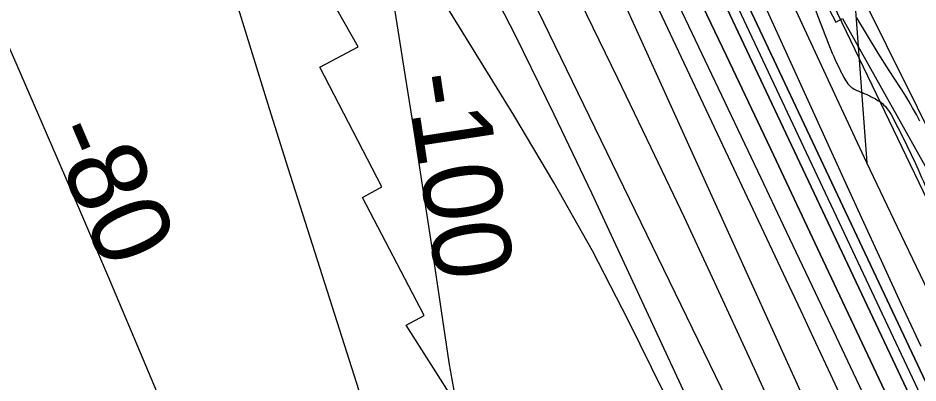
# Model space of a CAD drawing. Extents: x 3684037 to 3722149, y 433263 to 459021.
# Drawn here: x 3707952 to 3708903, y 446998 to 447384 of the extents above; entities that cross this region are included whole.
import ezdxf

# ---------------------------------------------------------------- set-up
doc = ezdxf.new("R2010")
doc.units = 0
for name, color, linetype in [('V-RIVR-EDGE', 7, 'Continuous'), ('V-RRAP-FSHR', 7, 'Continuous'), ('V-RRAP-RVMT', 7, 'Continuous'), ('V-SITE-VEGE', 7, 'Continuous'), ('V-TOPO-DPTH', 7, 'Continuous'), ('V-TOPO-MAJR', 7, 'Continuous'), ('V-TOPO-MAJR-IDEN', 7, 'Continuous'), ('V-TOPO-MINR', 7, 'Continuous'), ('V-TOPO-MINR-IDEN', 7, 'Continuous'), ('V-TOPO-WATR', 7, 'Continuous')]:
    doc.layers.add(name, color=color, linetype=linetype)

msp = doc.modelspace()

# ---------------------------------------------------------------- linework, layer by layer
at = {"layer": 'V-RIVR-EDGE'}
for points in [[(3707057.63, 450460), (3707081.52, 450431), (3707105.39, 450392.51), (3707125.2, 450359), (3707163.49, 450300.12), (3707183.76, 450270.23), (3707206.7, 450223.15), (3707227.4, 450181.5), (3707252.17, 450142.1), (3707265.67, 450117.2), (3707275.12, 450098.64), (3707318.38, 450037.94), (3707353.07, 449985.41), (3707385.06, 449939.66), (3707406.23, 449908.41), (3707430.1, 449871.27), (3707455.78, 449833.68), (3707495.45, 449785.2), (3707517.08, 449753.49), (3707534.2, 449727.23), (3707562.13, 449687.82), (3707582.83, 449647.07), (3707592.72, 449623.99), (3707603.99, 449607.68), (3707632.37, 449565.11), (3707692.27, 449470.46), (3707727.83, 449403.91), (3707751.67, 449355.47), (3707768.33, 449325.13), (3707817.4, 449240), (3707854.79, 449182.03), (3707880.91, 449141.73), (3707898.94, 449116.36), (3707960.23, 449034.82), (3707990.86, 448990.44), (3708021.04, 448942.43), (3708046.24, 448893.54), (3708087.2, 448819.73), (3708107.48, 448788.94), (3708130.45, 448754.06), (3708144.4, 448727.8), (3708155.18, 448700.19), (3708176.37, 448674.82), (3708204.31, 448634.06), (3708224.57, 448599.19), (3708242.58, 448567.5), (3708259.67, 448533.09), (3708300.54, 448421.76), (3708313.13, 448390.98), (3708333.36, 448345.26), (3708350.46, 448310.4), (3708400.43, 448222.56), (3708436, 448162.79), (3708462.58, 448121.12), (3708493.64, 448064.07), (3708520.62, 448004.32), (3708547.17, 447952.26), (3708560.65, 447921.03), (3708599.29, 447820.1), (3708618.62, 447774.38), (3708636.6, 447732.29), (3708686.04, 447611.44), (3708708.97, 447557.58), (3708728.76, 447517.74), (3708790.87, 447400.93), (3708813.79, 447342.99), (3708823.69, 447322.62), (3708832.7, 447310.39), (3708843.99, 447304.94), (3708854.83, 447299.94), (3708866.57, 447292.22), (3708878.28, 447274.56), (3708903.02, 447223.86), (3708928.62, 447154.16), (3708946.56, 447092.62), (3708972.63, 447032.42), (3709004.55, 446957.28), (3709022.09, 446919.26), (3709036.9, 446872.65), (3709065.65, 446798.42), (3709084.55, 446762.2), (3709116.06, 446705.15), (3709133.17, 446676.17), (3709190.81, 446579.27), (3709228.65, 446520.4), (3709242.18, 446506.8), (3709273.72, 446461.5), (3709296.22, 446418.04), (3709323.65, 446357.84), (3709346.13, 446307.14), (3709405.05, 446179.94), (3709417.62, 446143.28), (3709426.98, 446089), (3709431.45, 446069.09), (3709442.24, 446043.29), (3709459.81, 446017.93), (3709485.03, 445975.81), (3709516.54, 445917.41), (3709528.22, 445886.18), (3709547.07, 445830.07), (3709579.84, 445736.39), (3709592.41, 445699.28), (3709614.43, 445642.25), (3709638.73, 445596.07), (3709660.32, 445552.16), (3709689.1, 445487.43), (3709716.1, 445435.36), (3709727.8, 445413.18), (3709766.95, 445336.67), (3709796.19, 445272.84), (3709817.77, 445223.5), (3709885.21, 445070.05), (3709914.01, 445011.65), (3709955.32, 444895.8), (3709967.01, 444870), (3709990.89, 444833.77), (3710021.5, 444778.98), (3710062.05, 444721.45), (3710099, 444671.17), (3710125.54, 444614.59), (3710149.37, 444558.91), (3710206.48, 444434.88), (3710232.57, 444377.84), (3710255.95, 444325.79), (3710301.83, 444226.65), (3710336.44, 444144.73), (3710353.07, 444103.09), (3710397.08, 443983.15), (3710422.25, 443922.96), (3710475.81, 443823.35), (3710506.44, 443776.25), (3710521.29, 443745.01), (3710531.13, 443701.58), (3710571.1, 443591.61), (3710592.23, 443543.17), (3710610.23, 443506.96), (3710643.1, 443453.52), (3710685.41, 443374.74), (3710721.42, 443310.44), (3710726.82, 443298.22), (3710725.87, 443280.14), (3710724.91, 443258.89), (3710728.49, 443241.7), (3710736.59, 443228.11), (3710746.51, 443216.79), (3710761.87, 443209.97), (3710784.47, 443208.1), (3710799.86, 443212.58), (3710819.78, 443223.39), (3710828.83, 443224.27), (3710831.98, 443222), (3710845.47, 443189.86), (3710847.7, 443178.55), (3710844.52, 443169.52), (3710837.71, 443158.23), (3710824.1, 443142.44), (3710796, 443115.83), (3710790.11, 443110.87), (3710787.84, 443107.71), (3710786.47, 443099.58), (3710789.13, 443080.58), (3710800.82, 443053.87), (3710807.11, 443036.22), (3710810.72, 443032.6), (3710815.22, 443023.09), (3710815.19, 443014.5), (3710814.27, 443006.82), (3710817.86, 442996.41), (3710822.81, 442987.35), (3710832.3, 442981.9), (3710839.97, 442976.46), (3710855.3, 442958.33), (3710863.4, 442945.65), (3710869.69, 442927.55), (3710881.85, 442907.17)], [(3705459.26, 448025.43), (3705478.18, 447991.02), (3705490.65, 447962.68), (3705497.89, 447946.89), (3705515.2, 447915.31), (3705550.22, 447853.76), (3705577.2, 447806.38), (3705592.09, 447777.23), (3705613.01, 447735.52), (3705627.09, 447702.74), (3705648.41, 447660.63), (3705670.94, 447613.26), (3705688.64, 447575.61), (3705703.12, 447542.82), (3705728.05, 447487.77), (3705750.16, 447433.12), (3705764.23, 447399.52), (3705787.56, 447350.54), (3705800.43, 447321.8), (3705823.77, 447277.66), (3705853.13, 447212.89), (3705867.2, 447179.7), (3705884.51, 447148.52), (3705906.22, 447095.49), (3705936, 447039.61), (3705952.47, 446996.31), (3705954.47, 446986.6), (3705964.51, 446959.07), (3705978.19, 446928.31), (3706001.93, 446883.77), (3706017.22, 446850.17), (3706031.3, 446824.25), (3706060.3, 446774.85), (3706084.87, 446736.78), (3706095.75, 446723.41), (3706096.15, 446720.17), (3706091.28, 446714.52), (3706089.66, 446713.31), (3706090.46, 446708.86), (3706096.11, 446705.61), (3706102.98, 446703.57), (3706108.63, 446696.69), (3706116.28, 446683.32), (3706129.96, 446657.01), (3706163.36, 446591.82), (3706169.39, 446575.63), (3706187.09, 446537.58), (3706212.81, 446473.62), (3706230.09, 446432.33), (3706247.4, 446398.32), (3706265.12, 446371.19), (3706278.81, 446345.27), (3706293.68, 446309.65), (3706314.59, 446262.29), (3706333.51, 446225.85), (3706356.04, 446180.1), (3706380.19, 446133.54), (3706396.28, 446102.36), (3706412.79, 446074.82), (3706429.69, 446038.79), (3706446.98, 445997.91), (3706455.38, 445962.3), (3706478.24, 445886.22), (3706492.71, 445852.22), (3706510.4, 445809.72), (3706528.1, 445771.66), (3706558.26, 445705.27), (3706582.81, 445657.09), (3706597.69, 445624.3), (3706628.26, 445558.31), (3706659.61, 445483.02), (3706677.69, 445432.84), (3706696.97, 445381.03), (3706750.05, 445262.42), (3706782.63, 445193.19), (3706806.77, 445141.78), (3706827.68, 445093.6), (3706850.97, 445029.25), (3706864.2, 444984.33), (3706871.8, 444949.54), (3706889.46, 444896.93), (3706899.9, 444865.77), (3706912.35, 444832.17), (3706928.85, 444798.16), (3706942.54, 444773.46), (3706966.27, 444725.28), (3706990.42, 444679.53), (3707016.98, 444624.47), (3707033.86, 444586.01), (3707080.51, 444481.98), (3707095.38, 444444.74), (3707112.27, 444405.07), (3707123.13, 444381.18), (3707171.39, 444273.5), (3707203.15, 444200.64), (3707218.02, 444163.8), (3707250.2, 444096.19), (3707257.43, 444074.34), (3707269.88, 444041.55), (3707288.36, 443990.56), (3707304.03, 443950.08), (3707342.97, 443837.97), (3707365.86, 443772.01), (3707378.69, 443728.71), (3707379.87, 443714.15), (3707381.06, 443702.82), (3707387.47, 443682.18), (3707398.33, 443657.08), (3707418.05, 443619.03), (3707438.98, 443578.54), (3707454.25, 443542.11), (3707473.14, 443492.73), (3707483.18, 443464.39), (3707531.06, 443368.04), (3707542.73, 443344.96), (3707550.76, 443323.91), (3707556.78, 443302.46), (3707556.76, 443297.61), (3707558.76, 443289.12), (3707568.43, 443273.32), (3707583.72, 443244.57), (3707593.78, 443221.9), (3707598.21, 443213.4), (3707609.51, 443204.88), (3707611.91, 443195.17), (3707611.87, 443180.61), (3707615.48, 443168.07), (3707621.91, 443150.26), (3707634.38, 443126.78), (3707648.07, 443102.08), (3707655.3, 443081.84), (3707660.54, 443073.33), (3707674.23, 443051.47), (3707678.64, 443034.07), (3707682.63, 443015.46), (3707689.47, 442998.45), (3707701.92, 442964.46), (3707713.96, 442928.44), (3707721.18, 442903.35), (3707726.4, 442888.78), (3707738.08, 442871.77), (3707743.71, 442857.2), (3707744.49, 442845.06), (3707747.27, 442826.05), (3707753.71, 442815.52), (3707762.98, 442801.35), (3707770.21, 442783.94), (3707772.59, 442762.1), (3707776.17, 442738.23), (3707779.76, 442720.03), (3707786.59, 442702.62), (3707805.5, 442663.35), (3707822.8, 442627.32), (3707832.03, 442599.39), (3707839.25, 442573.9), (3707845.68, 442561.35), (3707852.54, 442552.44), (3707860.19, 442541.9), (3707869.47, 442530.56), (3707886.39, 442507.87), (3707898.86, 442479.94), (3707916.14, 442434.61), (3707928.58, 442395.76), (3707943.44, 442356.5), (3707965.58, 442316.41), (3707989.73, 442269.04), (3708009.84, 442227.74), (3708024.72, 442192.53), (3708061.32, 442114.39), (3708074.2, 442088.48), (3708094.31, 442045.57), (3708116.02, 441996.58), (3708126.06, 441968.25), (3708137.69, 441927.79), (3708147.33, 441899.46), (3708157.76, 441868.3), (3708179.06, 441812.44), (3708203.96, 441746.87), (3708227.69, 441693.84), (3708249.81, 441646.07), (3708265.1, 441615.3), (3708271.52, 441595.87), (3708278.37, 441582.11), (3708308.11, 441508.44), (3708330.63, 441457.84), (3708349.91, 441405.22), (3708369.56, 441340.07), (3708384.01, 441295.55), (3708395.26, 441268.43), (3708411.76, 441234.83), (3708423.42, 441209.33), (3708441.12, 441169.65), (3708458.42, 441135.24), (3708469.27, 441110.55), (3708475.29, 441089.1), (3708486.95, 441061.57), (3708507.06, 441017.45), (3708523.54, 440978.59), (3708539.2, 440935.69), (3708564.14, 440883.06), (3708587.09, 440841.35), (3708595.14, 440826.77), (3708600.35, 440809.37), (3708606.75, 440778.22), (3708615.59, 440755.15), (3708636.86, 440692.01), (3708652.92, 440644.26), (3708673.41, 440592.04), (3708688.69, 440554.4), (3708705.96, 440506.64), (3708725.66, 440462.92), (3708743.35, 440422.44), (3708759.44, 440387.62), (3708800.05, 440293.31), (3708820.96, 440246.35), (3708835.03, 440211.54), (3708849.1, 440180.36), (3708876.06, 440124.9), (3708892.16, 440093.72), (3708912.28, 440054.85), (3708922.33, 440030.97), (3708931.96, 439999.81), (3708939.18, 439978.77), (3708948.02, 439954.08), (3708952.41, 439931.83), (3708956, 439911.6), (3708960.02, 439899.46), (3708969.65, 439870.32), (3708986.94, 439829.84), (3708999.38, 439794.22), (3709014.65, 439755.37), (3709034.75, 439705.18), (3709046.8, 439671.58), (3709063.28, 439633.13), (3709075.77, 439614.5), (3709093.1, 439592.62), (3709106, 439574.39), (3709121.71, 439548.87), (3709151.47, 439484.1), (3709171.6, 439447.25), (3709197.38, 439407.56), (3709211.05, 439376.8), (3709222.31, 439350.08), (3709240.4, 439308.79), (3709252.87, 439281.67), (3709266.15, 439254.94), (3709270.98, 439245.63), (3709296.34, 439199.88), (3709313.22, 439158.99), (3709331.31, 439114.87), (3709341.34, 439082.5), (3709360.25, 439046.46), (3709378.76, 439008.81), (3709407.72, 438944.44), (3709416.41, 438923.63)]]:
    msp.add_spline(points, degree=3, dxfattribs=at)
at = {"layer": 'V-RRAP-FSHR'}
msp.add_lwpolyline([(3707624.76, 449637.77), (3707908.99, 449179.32), (3708101.3, 448897.41), (3708375.31, 448394.3), (3708614.65, 447886.39), (3708740.16, 447614.84), (3709095.8, 446900.38), (3709408.48, 446257.97), (3709470.12, 446119.79), (3709595.23, 445832.35), (3709740.04, 445461.92), (3709924.35, 445054.77), (3710182.26, 444571.23), (3710449.88, 443948.54)], dxfattribs=at)
at = {"layer": 'V-RRAP-RVMT'}
for p, q in [((3708691.44, 447615.11), (3708816.01, 447379.33)), ((3708311.23, 447353.37), (3708281.69, 447405.93)), ((3708816.01, 447379.33), (3708823.16, 447383.32)), ((3708823.16, 447383.32), (3708966.87, 447126.09)), ((3708270.87, 447331.9), (3708311.23, 447353.37)), ((3708336.34, 447205.48), (3708270.87, 447331.9)), ((3708315.94, 447194.29), (3708336.34, 447205.48)), ((3708381, 447069.61), (3708315.94, 447194.29)), ((3708362.12, 447059.42), (3708381, 447069.61)), ((3708444.69, 446929.75), (3708362.12, 447059.42))]:
    msp.add_line(p, q, dxfattribs=at)
at = {"layer": 'V-SITE-VEGE'}
msp.add_lwpolyline([(3708904.94, 447274.66), (3708901.16, 447281.9), (3708897.22, 447289.04), (3708893.09, 447296.08), (3708888.8, 447303.01), (3708884.33, 447309.83), (3708872.52, 447328.15), (3708860.89, 447346.58), (3708849.44, 447365.13), (3708838.18, 447383.8)], dxfattribs=at)
at = {"layer": 'V-TOPO-DPTH'}
for points in [[(3708931.69, 446955.9), (3708534.42, 447798.01), (3708062.33, 448737.74), (3708060.46, 448741.43), (3708058.55, 448745.09), (3708056.61, 448748.74), (3708054.63, 448752.37), (3708038.88, 448780.95), (3708028.91, 448798.8), (3708018.79, 448816.56), (3708008.46, 448834.21), (3707998, 448851.77), (3707976.65, 448887.1), (3707955.43, 448922.28), (3707934.24, 448957.48), (3707913.09, 448992.71), (3707891.98, 449027.96), (3707710.07, 449332.18), (3707678.17, 449385.05)], [(3707678.17, 449385.05), (3707710.07, 449332.18), (3707891.98, 449027.96), (3707913.09, 448992.71), (3707934.24, 448957.48), (3707955.43, 448922.28), (3707976.65, 448887.1), (3707998, 448851.77), (3708008.46, 448834.21), (3708018.79, 448816.56), (3708028.91, 448798.8), (3708038.88, 448780.95), (3708054.63, 448752.37), (3708056.61, 448748.74), (3708058.55, 448745.09), (3708060.46, 448741.43), (3708062.33, 448737.74), (3708534.42, 447798.01), (3708931.69, 446955.9)], [(3708848.95, 447230.91), (3708817.05, 447298.88), (3708785.33, 447366.94), (3708595.86, 447775.8), (3708586.04, 447796.82), (3708576.12, 447817.8), (3708566.06, 447838.71), (3708555.91, 447859.58), (3708411.88, 448153.22), (3708361.18, 448255.76), (3708310.04, 448358.08), (3708258.26, 448460.06), (3708206.03, 448561.83)], [(3708206.03, 448561.83), (3708473.61, 448355.26), (3708673.44, 447899.32), (3708679.93, 447884.73), (3708686.54, 447870.2), (3708693.32, 447855.75), (3708700.21, 447841.34), (3708817.35, 447600.21), (3708821.82, 447594.97), (3708848.95, 447230.91)], [(3708164.37, 448479.71), (3708478.48, 447855.45), (3708495.44, 447821.54), (3708512.31, 447787.59), (3708529.03, 447753.56), (3708545.65, 447719.48), (3708564.96, 447679.65), (3708591.08, 447625.58), (3708617.07, 447571.46), (3708642.89, 447517.24), (3708668.6, 447462.98), (3708902.62, 446966.78)], [(3708164.37, 448479.71), (3708478.48, 447855.45), (3708495.44, 447821.54), (3708512.31, 447787.59), (3708529.03, 447753.56), (3708545.65, 447719.48), (3708564.96, 447679.65), (3708591.08, 447625.58), (3708617.07, 447571.46), (3708642.89, 447517.24), (3708668.6, 447462.98), (3708902.62, 446966.78)], [(3708873.48, 446977.68), (3708799.59, 447134.37), (3708750.06, 447239.12), (3708700.37, 447343.8), (3708650.45, 447448.37), (3708600.37, 447552.86), (3708515.2, 447730.09), (3708503.61, 447754.06), (3708491.95, 447778), (3708480.18, 447801.88), (3708468.34, 447825.73), (3708304.67, 448153.54)], [(3708304.67, 448153.54), (3708468.34, 447825.73), (3708480.18, 447801.88), (3708491.95, 447778), (3708503.61, 447754.06), (3708515.2, 447730.09), (3708600.37, 447552.86), (3708650.45, 447448.37), (3708700.37, 447343.8), (3708750.06, 447239.12), (3708799.59, 447134.37), (3708873.48, 446977.68)], [(3708913.51, 447095.32), (3708881.13, 447163.07), (3708848.95, 447230.91), (3708817.05, 447298.88), (3708785.33, 447366.94), (3708595.86, 447775.8), (3708586.04, 447796.82), (3708576.12, 447817.8), (3708566.06, 447838.71), (3708555.91, 447859.58), (3708411.88, 448153.22)], [(3708844.24, 446988.63), (3708831.54, 447015.56), (3708808.04, 447065.32), (3708784.5, 447115.07), (3708760.9, 447164.79), (3708737.27, 447214.5), (3708486.98, 447740.03), (3708480.01, 447754.56), (3708473.01, 447769.07), (3708465.93, 447783.55), (3708458.81, 447798.01), (3708384.83, 447947.31), (3708340.43, 448036.27), (3708295.67, 448125.06)], [(3708844.24, 446988.63), (3708831.54, 447015.56), (3708808.04, 447065.32), (3708784.5, 447115.07), (3708760.9, 447164.79), (3708737.27, 447214.5), (3708486.98, 447740.03), (3708480.01, 447754.56), (3708473.01, 447769.07), (3708465.93, 447783.55), (3708458.81, 447798.01), (3708384.83, 447947.31), (3708340.43, 448036.27), (3708295.67, 448125.06)]]:
    msp.add_lwpolyline(points, dxfattribs=at)
at = {"layer": 'V-TOPO-MAJR'}
for points in [[(3708826.13, 446973.65), (3708810.64, 447007.18), (3708795.08, 447040.67), (3708779.44, 447074.12), (3708763.73, 447107.54), (3708460.99, 447749.27), (3708458.25, 447755.05), (3708455.49, 447760.82), (3708452.7, 447766.58), (3708449.89, 447772.32), (3708419.47, 447834.13), (3708401.34, 447870.73), (3708383.09, 447907.26), (3708364.64, 447943.69), (3708346.06, 447980.06), (3707979.85, 448692.51)], [(3708633.6, 446989.71), (3708597.07, 447064.19), (3708558.88, 447137.78), (3708518.18, 447210), (3708475.8, 447281.32), (3708378.56, 447438.77), (3708373.7, 447445.04), (3708368.16, 447450.45), (3708361.61, 447454.59), (3708354.39, 447457.87), (3708348.97, 447457.67), (3708344.79, 447456.01), (3708342.47, 447452.16), (3708341.39, 447446.84), (3708359.74, 447330.67), (3708369.41, 447269.02), (3708378.98, 447207.34), (3708388.42, 447145.65), (3708397.77, 447083.94), (3708407.34, 447020.25), (3708412.3, 446990.47)]]:
    msp.add_lwpolyline(points, dxfattribs=at)
at = {"layer": 'V-TOPO-MINR'}
for points in [[(3708917.16, 446961.33), (3708601.4, 447630.76), (3708588.56, 447657.85), (3708575.66, 447684.9), (3708562.65, 447711.91), (3708549.57, 447738.88), (3708536.38, 447765.8), (3708523.12, 447792.68), (3708509.74, 447819.5), (3708496.28, 447846.29), (3708093.7, 448643.3), (3708085.58, 448659.21), (3708077.38, 448675.08), (3708069.04, 448690.88), (3708060.62, 448706.64), (3708052.05, 448722.31), (3708043.36, 448737.92), (3708034.5, 448753.44), (3708025.53, 448768.88), (3707772.97, 449198.17), (3707728.81, 449272.33), (3707684.13, 449346.18), (3707638.68, 449419.55)], [(3708931.69, 446955.9), (3708534.42, 447798.01), (3708062.33, 448737.74), (3708060.46, 448741.43), (3708058.55, 448745.09), (3708056.61, 448748.74), (3708054.63, 448752.37), (3708038.88, 448780.95), (3708028.91, 448798.8), (3708018.79, 448816.56), (3708008.46, 448834.21), (3707998, 448851.77), (3707976.65, 448887.1), (3707955.43, 448922.28), (3707934.24, 448957.48), (3707913.09, 448992.71), (3707891.98, 449027.96), (3707710.07, 449332.18), (3707678.17, 449385.05)], [(3709009.86, 446989.99), (3709003.36, 447003.39), (3708750.63, 447529.01), (3708726.36, 447579.43), (3708702.05, 447629.83), (3708677.7, 447680.21), (3708653.32, 447730.57), (3708638.35, 447761.46), (3708621.35, 447796.33), (3708604.25, 447831.15), (3708587, 447865.89), (3708569.64, 447900.58), (3708242.35, 448551.2), (3708223.23, 448588.95), (3708203.98, 448626.63), (3708184.53, 448664.21), (3708164.94, 448701.72), (3708163.84, 448703.82), (3708144.55, 448740.14), (3708125.05, 448776.35), (3708105.25, 448812.39), (3708085.23, 448848.32), (3707835.24, 449292.57), (3707796.31, 449360.3)], [(3708781.41, 446900.64), (3708724.36, 447025.78), (3708690.36, 447099.59), (3708655.99, 447173.22), (3708621.06, 447246.58), (3708585.74, 447319.77), (3708402.84, 447695.13), (3708394.78, 447711.58), (3708386.68, 447728.01), (3708378.52, 447744.4), (3708370.31, 447760.78), (3708292.79, 447914.65), (3708245.47, 448007.78), (3708197.73, 448100.69), (3708149.34, 448193.27), (3708100.54, 448285.63), (3707909.97, 448643.24), (3707903.07, 448655.96), (3706888.14, 449250.44)], [(3708806.37, 446928.76), (3708529.66, 447538.28), (3708513.5, 447573.56), (3708497.2, 447608.78), (3708480.68, 447643.89), (3708464.01, 447678.94), (3708447.11, 447713.88), (3708430.07, 447748.75), (3708412.81, 447783.5), (3708395.4, 447818.19), (3708025.43, 448549.56)], [(3708902.62, 446966.78), (3708668.6, 447462.98), (3708642.89, 447517.24), (3708617.07, 447571.46), (3708591.08, 447625.58), (3708564.96, 447679.65), (3708545.65, 447719.48), (3708529.03, 447753.56), (3708512.31, 447787.59), (3708495.44, 447821.54), (3708478.48, 447855.45), (3708164.37, 448479.71)], [(3708737.09, 446906.72), (3708392.9, 447615.46), (3708385.27, 447631.07), (3708377.6, 447646.66), (3708369.85, 447662.22), (3708362.05, 447677.75), (3708354.13, 447693.21), (3708346.07, 447708.6), (3708337.82, 447723.89), (3708329.45, 447739.12), (3708044.7, 448248.97)], [(3707825.61, 448217.31), (3707859.09, 447609.5), (3707857.45, 447604.53), (3707856.51, 447599.25), (3707856.44, 447593.73), (3707856.72, 447588.24), (3707857.55, 447582.81), (3707858.74, 447577.41), (3707877.32, 447509.25), (3707880.33, 447499.11), (3707883.63, 447489.07), (3707887.36, 447479.19), (3707891.39, 447469.41), (3707949.66, 447336.4), (3707982.88, 447260.12), (3708015.89, 447183.76), (3708048.58, 447107.26), (3708081.07, 447030.67), (3708235.02, 446665.57)], [(3708873.48, 446977.68), (3708799.59, 447134.37), (3708750.06, 447239.12), (3708700.37, 447343.8), (3708650.45, 447448.37), (3708600.37, 447552.86), (3708515.2, 447730.09), (3708503.61, 447754.06), (3708491.95, 447778), (3708480.18, 447801.88), (3708468.34, 447825.73), (3708304.67, 448153.54)], [(3708906.06, 447036.87), (3708885.13, 447082.05), (3708864.26, 447127.26), (3708843.49, 447172.52), (3708822.8, 447217.81), (3708563.24, 447787.49), (3708558.68, 447797.42), (3708554.06, 447807.33), (3708549.38, 447817.21), (3708544.65, 447827.07), (3708487.62, 447945.01), (3708454.13, 448013.71), (3708420.35, 448082.27), (3708386.15, 448150.62)], [(3708844.24, 446988.63), (3708831.54, 447015.56), (3708808.04, 447065.32), (3708784.5, 447115.07), (3708760.9, 447164.79), (3708737.27, 447214.5), (3708486.98, 447740.03), (3708480.01, 447754.56), (3708473.01, 447769.07), (3708465.93, 447783.55), (3708458.81, 447798.01), (3708384.83, 447947.31), (3708340.43, 448036.27), (3708295.67, 448125.06)], [(3708701.34, 446891.23), (3708558.11, 447198.98), (3708518.57, 447282), (3708478.06, 447364.53), (3708436.1, 447446.32)], [(3708178.77, 447413.71), (3708197.92, 447350.9), (3708217.45, 447288.21), (3708237.22, 447225.59), (3708402.7, 446706.91)]]:
    msp.add_lwpolyline(points, dxfattribs=at)
at = {"layer": 'V-TOPO-WATR'}
msp.add_lwpolyline([(3708913.51, 447095.32), (3708881.13, 447163.07), (3708848.95, 447230.91), (3708817.05, 447298.88), (3708785.33, 447366.94), (3708595.86, 447775.8), (3708586.04, 447796.82), (3708576.12, 447817.8), (3708566.06, 447838.71), (3708555.91, 447859.58), (3708411.88, 448153.22)], dxfattribs=at)

# ---------------------------------------------------------------- texts
at = {"layer": 'V-TOPO-MAJR-IDEN'}
msp.add_text('-100', height=83, rotation=278.69754, dxfattribs=at).set_placement((3708361.42, 447322.17))
at = {"layer": 'V-TOPO-MINR-IDEN'}
msp.add_text('-80', height=83, rotation=293.14095, dxfattribs=at).set_placement((3707982.07, 447262.9))

doc.saveas('drawing.dxf')
